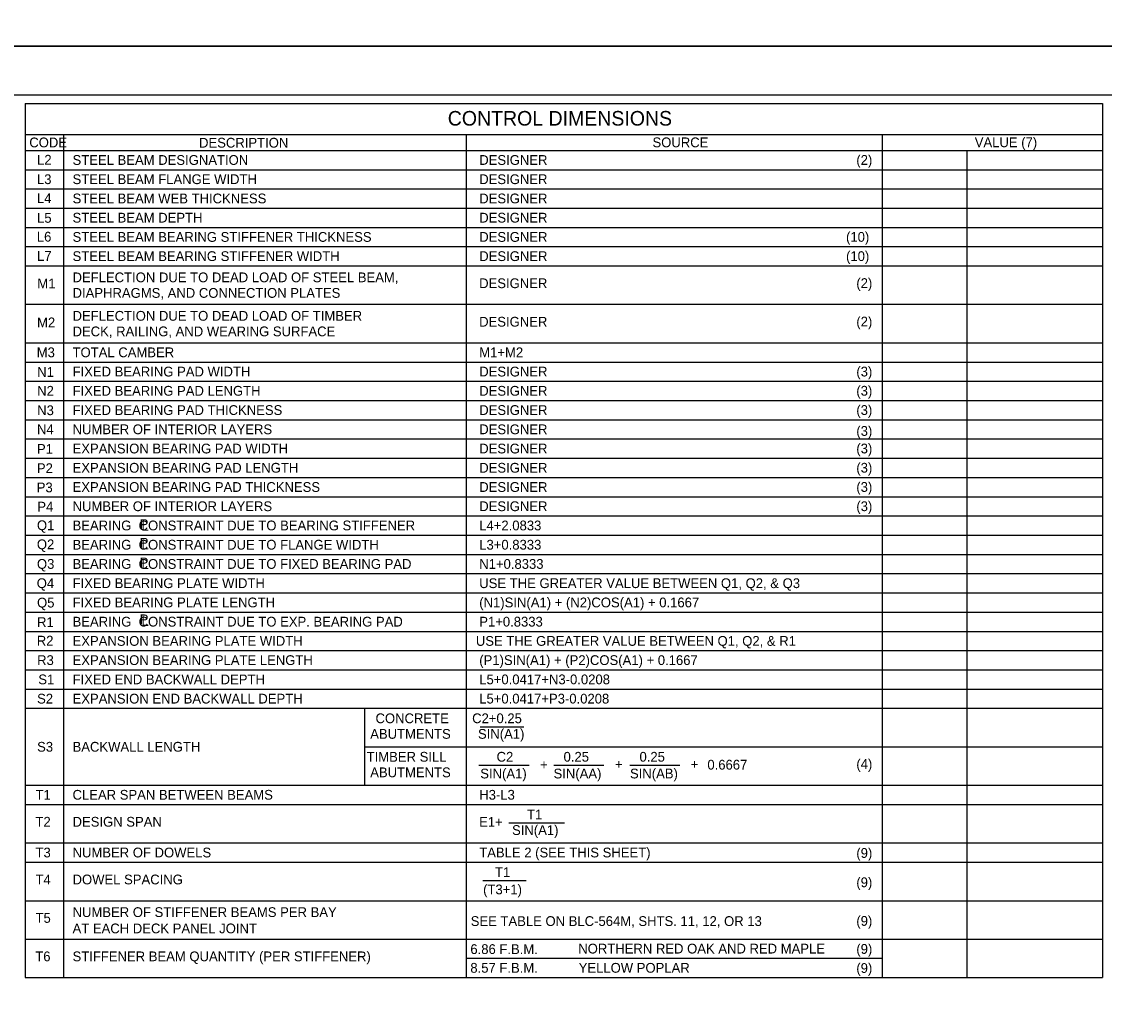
# Model space of a CAD drawing. Extents: x -5022 to -159, y 1126 to 7226.
# Drawn here: x -3465.8 to -3133.3, y 1426.6 to 1727.3 of the extents above; entities that cross this region are included whole.
import ezdxf

# ---------------------------------------------------------------- set-up
doc = ezdxf.new("R2010")
doc.units = 0
for name, color, linetype in [('2', 7, 'Continuous'), ('4', 7, 'Continuous'), ('PLT-BNDY', 7, 'Continuous')]:
    doc.layers.add(name, color=color, linetype=linetype)

msp = doc.modelspace()

# ---------------------------------------------------------------- linework, layer by layer
at = {"layer": '2'}
for p, q in [((-3800.13, 1704.81), (-3014.13, 1704.81)), ((-3325.02, 1510.87), (-3311.56, 1510.87)), ((-3325.34, 1499.06), (-3309.97, 1499.06)), ((-3302.33, 1499.06), (-3286.96, 1499.06)), ((-3279.01, 1499.06), (-3263.64, 1499.06)), ((-3316.15, 1481.34), (-3299.06, 1481.34)), ((-3324.2, 1463.62), (-3310.84, 1463.62))]:
    msp.add_line(p, q, dxfattribs=at)
at = {"layer": '4'}
for p, q in [((-3464.76, 1702.23), (-3133.85, 1702.23)), ((-3464.76, 1702.23), (-3464.76, 1433.86)), ((-3133.85, 1702.23), (-3133.85, 1433.86)), ((-3464.76, 1692.69), (-3133.85, 1692.69)), ((-3452.97, 1692.69), (-3452.97, 1433.86)), ((-3329.23, 1692.69), (-3329.23, 1433.86)), ((-3201.47, 1692.69), (-3201.47, 1433.86)), ((-3464.76, 1687.77), (-3133.85, 1687.77)), ((-3175.46, 1687.77), (-3175.46, 1433.86)), ((-3464.76, 1681.87), (-3133.85, 1681.87)), ((-3464.76, 1675.96), (-3133.85, 1675.96)), ((-3464.76, 1670.05), (-3133.85, 1670.05)), ((-3464.76, 1664.15), (-3133.85, 1664.15)), ((-3464.76, 1658.24), (-3133.85, 1658.24)), ((-3464.76, 1652.34), (-3133.85, 1652.34)), ((-3464.76, 1640.53), (-3133.85, 1640.53)), ((-3464.76, 1628.72), (-3133.85, 1628.72)), ((-3464.76, 1622.81), (-3133.85, 1622.81)), ((-3464.76, 1616.9), (-3133.85, 1616.9)), ((-3464.76, 1611), (-3133.85, 1611)), ((-3464.76, 1605.09), (-3133.85, 1605.09)), ((-3464.76, 1599.19), (-3133.85, 1599.19)), ((-3464.76, 1593.28), (-3133.85, 1593.28)), ((-3464.76, 1587.37), (-3133.85, 1587.37)), ((-3464.76, 1581.47), (-3133.85, 1581.47)), ((-3464.76, 1575.56), (-3133.85, 1575.56)), ((-3464.76, 1569.66), (-3133.85, 1569.66)), ((-3464.76, 1563.75), (-3133.85, 1563.75)), ((-3464.76, 1557.85), (-3133.85, 1557.85)), ((-3464.76, 1551.94), (-3133.85, 1551.94)), ((-3464.76, 1546.04), (-3133.85, 1546.04)), ((-3464.76, 1540.13), (-3133.85, 1540.13)), ((-3464.76, 1534.22), (-3133.85, 1534.22)), ((-3464.76, 1528.32), (-3133.85, 1528.32)), ((-3464.76, 1522.41), (-3133.85, 1522.41)), ((-3464.76, 1516.51), (-3133.85, 1516.51)), ((-3360.54, 1516.51), (-3360.54, 1492.88)), ((-3360.54, 1504.69), (-3133.85, 1504.69)), ((-3464.76, 1492.88), (-3133.85, 1492.88)), ((-3464.76, 1486.98), (-3133.85, 1486.98)), ((-3464.76, 1475.17), (-3133.85, 1475.17)), ((-3464.76, 1469.26), (-3133.85, 1469.26)), ((-3464.76, 1457.46), (-3133.85, 1457.46)), ((-3464.76, 1445.66), (-3133.85, 1445.66)), ((-3329.23, 1439.76), (-3201.47, 1439.76)), ((-3464.76, 1433.86), (-3133.85, 1433.86))]:
    msp.add_line(p, q, dxfattribs=at)
at = {"layer": 'PLT-BNDY'}
for points in [[(-3840.13, 2313.81), (-2999.13, 2313.81), (-2999.13, 1719.81), (-3840.13, 1719.81)], [(-3840.13, 1719.81), (-2999.13, 1719.81), (-2999.13, 1125.81), (-3840.13, 1125.81)]]:
    msp.add_lwpolyline(points, close=True, dxfattribs=at)

# ---------------------------------------------------------------- texts
at = {"layer": '2'}
for s, height, p in [('CONTROL DIMENSIONS', 4.4793, (-3334.93, 1695.4)), ('CODE', 3, (-3463.46, 1688.73)), ('DESCRIPTION', 3.0001, (-3411.32, 1688.64)), ('SOURCE', 3, (-3272.05, 1688.75)), ('VALUE (7)', 3, (-3173.07, 1688.77)), ('L2', 3, (-3461.07, 1683.41)), ('STEEL BEAM DESIGNATION', 3.0001, (-3450.17, 1683.34)), ('DESIGNER', 3, (-3325.26, 1683.34)), ('(2)', 3, (-3209.44, 1683.35)), ('L3', 3, (-3461.11, 1677.44)), ('STEEL BEAM FLANGE WIDTH', 3.0001, (-3450.17, 1677.44)), ('DESIGNER', 3, (-3325.26, 1677.44)), ('L4', 3, (-3461.1, 1671.6)), ('STEEL BEAM WEB THICKNESS', 3.0001, (-3450.17, 1671.53)), ('DESIGNER', 3, (-3325.26, 1671.53)), ('L5', 3, (-3461.07, 1665.57)), ('STEEL BEAM DEPTH', 3.0001, (-3450.17, 1665.63)), ('DESIGNER', 3, (-3325.26, 1665.63)), ('L6', 3, (-3461.14, 1659.79)), ('STEEL BEAM BEARING STIFFENER THICKNESS', 3.0001, (-3450.17, 1659.72)), ('DESIGNER', 3, (-3325.26, 1659.72)), ('(10)', 3, (-3212.6, 1659.73)), ('L7', 3, (-3461.07, 1653.88)), ('STEEL BEAM BEARING STIFFENER WIDTH', 3.0001, (-3450.17, 1653.82)), ('DESIGNER', 3, (-3325.26, 1653.82)), ('(10)', 3, (-3212.6, 1653.82)), ('DEFLECTION DUE TO DEAD LOAD OF STEEL BEAM,', 3.0001, (-3450.17, 1647.31)), ('M1', 3, (-3460.99, 1645.42)), ('DESIGNER', 3, (-3325.29, 1645.5)), ('(2)', 3, (-3209.44, 1645.54)), ('DIAPHRAGMS, AND CONNECTION PLATES', 3.0001, (-3450.17, 1642.53)), ('M2', 3, (-3461.08, 1633.48)), ('DEFLECTION DUE TO DEAD LOAD OF TIMBER', 3.0001, (-3450.17, 1635.5)), ('DESIGNER', 3, (-3325.29, 1633.69)), ('(2)', 3, (-3209.44, 1633.73)), ('DECK, RAILING, AND WEARING SURFACE', 3.0001, (-3450.17, 1630.72)), ('M3', 3, (-3461.17, 1624.29)), ('TOTAL CAMBER', 3.0001, (-3450.17, 1624.29)), ('M1+M2', 3, (-3325.26, 1624.29)), ('N1', 3, (-3461.03, 1618.26)), ('FIXED BEARING PAD WIDTH', 3.0001, (-3450.17, 1618.38)), ('DESIGNER', 3, (-3325.26, 1618.38)), ('(3)', 3, (-3209.44, 1618.39)), ('N2', 3, (-3461.05, 1612.48)), ('FIXED BEARING PAD LENGTH', 3.0001, (-3450.17, 1612.48)), ('DESIGNER', 3, (-3325.26, 1612.48)), ('(3)', 3, (-3209.44, 1612.49)), ('N3', 3, (-3461.04, 1606.51)), ('FIXED BEARING PAD THICKNESS', 3.0001, (-3450.17, 1606.57)), ('DESIGNER', 3, (-3325.26, 1606.57)), ('(3)', 3, (-3209.44, 1606.58)), ('N4', 3, (-3461.09, 1600.66)), ('NUMBER OF INTERIOR LAYERS', 3.0001, (-3450.17, 1600.66)), ('DESIGNER', 3, (-3325.26, 1600.66)), ('(3)', 3, (-3209.44, 1600.16)), ('P1', 3, (-3461.1, 1594.64)), ('EXPANSION BEARING PAD WIDTH', 3.0001, (-3450.17, 1594.76)), ('DESIGNER', 3, (-3325.26, 1594.76)), ('(3)', 3, (-3209.44, 1594.77)), ('P2', 3, (-3461.13, 1588.73)), ('EXPANSION BEARING PAD LENGTH', 3.0001, (-3450.17, 1588.85)), ('DESIGNER', 3, (-3325.26, 1588.85)), ('(3)', 3, (-3209.44, 1588.86)), ('P3', 3, (-3461.17, 1582.82)), ('EXPANSION BEARING PAD THICKNESS', 3.0001, (-3450.17, 1582.95)), ('DESIGNER', 3, (-3325.26, 1582.95)), ('(3)', 3, (-3209.44, 1582.96)), ('P4', 3, (-3460.99, 1576.92)), ('NUMBER OF INTERIOR LAYERS', 3.0001, (-3450.17, 1577.04)), ('DESIGNER', 3, (-3325.26, 1577.04)), ('(3)', 3, (-3209.44, 1577.05)), ('Q1', 3, (-3461.11, 1571.2)), ('BEARING  CONSTRAINT DUE TO BEARING STIFFENER', 3.0001, (-3450.17, 1571.14)), ('P', 3, (-3429.55, 1571.56)), ('L', 3, (-3428.99, 1571.05)), ('L4+2.0833', 3, (-3325.26, 1571.14)), ('Q2', 3, (-3461.13, 1565.35)), ('BEARING  CONSTRAINT DUE TO FLANGE WIDTH', 3.0001, (-3450.17, 1565.23)), ('P', 3, (-3429.55, 1565.84)), ('L', 3, (-3428.99, 1565.34)), ('L3+0.8333', 3, (-3325.26, 1565.23)), ('Q3', 3, (-3461.11, 1559.33)), ('BEARING  CONSTRAINT DUE TO FIXED BEARING PAD', 3.0001, (-3450.17, 1559.33)), ('P', 3, (-3429.55, 1559.76)), ('L', 3, (-3428.99, 1559.26)), ('N1+0.8333', 3, (-3325.26, 1559.33)), ('Q4', 3, (-3461.17, 1553.42)), ('FIXED BEARING PLATE WIDTH', 3.0001, (-3450.17, 1553.42)), ('USE THE GREATER VALUE BETWEEN Q1, Q2, & Q3', 3.0001, (-3325.26, 1553.42)), ('Q5', 3, (-3461.08, 1547.45)), ('FIXED BEARING PLATE LENGTH', 3.0001, (-3450.17, 1547.51)), ('(N1)SIN(A1) + (N2)COS(A1) + 0.1667', 3.0001, (-3325.26, 1547.51)), ('R1', 3, (-3461.07, 1541.49)), ('BEARING  CONSTRAINT DUE TO EXP. BEARING PAD', 3.0001, (-3450.17, 1541.61)), ('P', 3, (-3429.55, 1542.32)), ('L', 3, (-3428.99, 1541.82)), ('P1+0.8333', 3, (-3325.26, 1541.61)), ('R2', 3, (-3461.16, 1535.77)), ('EXPANSION BEARING PLATE WIDTH', 3.0001, (-3450.17, 1535.7)), ('USE THE GREATER VALUE BETWEEN Q1, Q2, & R1', 3.0001, (-3326.3, 1535.7)), ('R3', 3, (-3461.06, 1529.8)), ('EXPANSION BEARING PLATE LENGTH', 3.0001, (-3450.17, 1529.8)), ('(P1)SIN(A1) + (P2)COS(A1) + 0.1667', 3.0001, (-3325.26, 1529.8)), ('S1', 3, (-3460.69, 1523.89)), ('FIXED END BACKWALL DEPTH', 3.0001, (-3450.17, 1523.89)), ('L5+0.0417+N3-0.0208', 3.0001, (-3325.26, 1523.89)), ('S2', 3, (-3461.06, 1517.98)), ('EXPANSION END BACKWALL DEPTH', 3.0001, (-3450.17, 1517.98)), ('L5+0.0417+P3-0.0208', 3.0001, (-3325.26, 1517.98)), ('CONCRETE', 3, (-3357.12, 1511.94)), ('C2+0.25', 3, (-3327.44, 1511.94)), ('ABUTMENTS', 3, (-3358.75, 1507.16)), ('SIN(A1)', 3, (-3325.65, 1507.16)), ('S3', 3, (-3461.06, 1503.2)), ('BACKWALL LENGTH', 3.0001, (-3450.17, 1503.2)), ('TIMBER SILL', 3.0001, (-3359.84, 1500.13)), ('C2', 3, (-3319.94, 1500.13)), ('0.25', 3, (-3299.36, 1500.13)), ('0.25', 3, (-3276.04, 1500.13)), ('+', 3, (-3306.55, 1497.7)), ('+', 3, (-3283.53, 1497.86)), ('+', 3, (-3260.31, 1497.86)), ('0.6667', 3, (-3255.19, 1497.7)), ('(4)', 3, (-3209.44, 1497.9)), ('ABUTMENTS', 3, (-3358.75, 1495.35)), ('SIN(A1)', 3, (-3324.95, 1494.99)), ('SIN(AA)', 3, (-3302.44, 1494.99)), ('SIN(AB)', 3, (-3278.96, 1494.99)), ('T1', 3, (-3461.54, 1488.46)), ('CLEAR SPAN BETWEEN BEAMS', 3.0001, (-3450.17, 1488.46)), ('H3-L3', 3, (-3325.26, 1488.46)), ('T2', 3, (-3461.56, 1480.18)), ('DESIGN SPAN', 3.0001, (-3450.17, 1480.18)), ('E1+', 3, (-3325.29, 1480.14)), ('T1', 3, (-3310.57, 1482.41)), ('SIN(A1)', 3, (-3315.19, 1477.63)), ('T3', 3, (-3461.55, 1470.74)), ('NUMBER OF DOWELS', 3.0001, (-3450.17, 1470.74)), ('TABLE 2 (SEE THIS SHEET)', 3.0001, (-3325.26, 1470.74)), ('(9)', 3, (-3209.44, 1470.6)), ('T1', 3, (-3320.41, 1464.7)), ('T4', 3, (-3461.54, 1462.46)), ('DOWEL SPACING', 3.0001, (-3450.17, 1462.46)), ('(9)', 3, (-3209.44, 1461.6)), ('(T3+1)', 3, (-3324.07, 1459.4)), ('T5', 3, (-3461.54, 1450.66)), ('NUMBER OF STIFFENER BEAMS PER BAY', 3.0001, (-3450.17, 1452.44)), ('AT EACH DECK PANEL JOINT', 3.0001, (-3450.17, 1447.44)), ('SEE TABLE ON BLC-564M, SHTS. 11, 12, OR 13', 3.0001, (-3327.88, 1449.69)), ('(9)', 3, (-3209.44, 1449.75)), ('6.86 F.B.M.', 3.0001, (-3327.99, 1441.08)), ('NORTHERN RED OAK AND RED MAPLE', 3.0001, (-3294.85, 1441.24)), ('(9)', 3, (-3209.44, 1441.15)), ('T6', 3, (-3461.62, 1438.86)), ('STIFFENER BEAM QUANTITY (PER STIFFENER)', 3.0001, (-3450.17, 1438.86)), ('8.57 F.B.M.', 3.0001, (-3327.99, 1435.34)), ('YELLOW POPLAR', 3.0001, (-3294.72, 1435.34)), ('(9)', 3, (-3209.44, 1435.28))]:
    msp.add_text(s, height=height, dxfattribs=at).set_placement(p)

doc.saveas('drawing.dxf')
